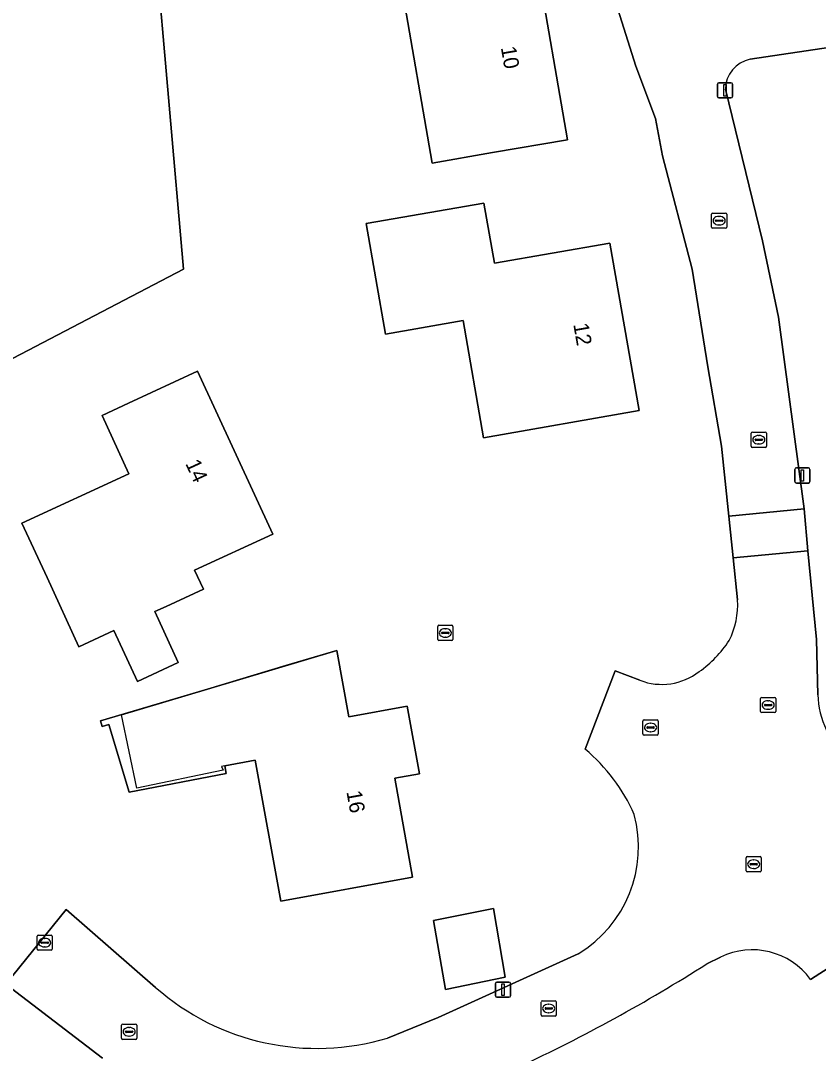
# Model space of a CAD drawing. Extents: x 162156 to 163172, y 378995 to 380779.
# Drawn here: x 162698.9 to 162751.2, y 380020.6 to 380088.4 of the extents above; entities that cross this region are included whole.
import ezdxf

# ---------------------------------------------------------------- set-up
doc = ezdxf.new("R2010")
doc.units = 0
for name, color, linetype in [('IMGEO_Erf', 7, 'Continuous'), ('IMGEO_Kolk', 7, 'Continuous'), ('IMGEO_Lichtmast', 7, 'Continuous'), ('IMGEO_Naaldbos', 7, 'Continuous'), ('IMGEO_Pand', 7, 'Continuous'), ('IMGEO_Pand_nummerreeks', 7, 'Continuous'), ('IMGEO_Pand_vergunning_verleend', 7, 'Continuous'), ('IMGEO_Rijbaan_lokaal_open', 7, 'Continuous'), ('IMGEO_Rioolput', 7, 'Continuous')]:
    doc.layers.add(name, color=color, linetype=linetype)

msp = doc.modelspace()

# ---------------------------------------------------------------- linework, layer by layer
at = {"layer": 'IMGEO_Erf'}
for points in [[(162729.408, 380100.063), (162720.422, 380098.094), (162713.945, 380095.981), (162707.667, 380093.669), (162709.547, 380072.093), (162684.738, 380059.133), (162663.781, 380052.371)], [(162745.934, 380050.387), (162745.646, 380053.135), (162745.356, 380055.89), (162744.874, 380060.475), (162743.982, 380065.693), (162742.961, 380072.097), (162741.01, 380079.537), (162740.552, 380081.997), (162739.257, 380085.438), (162736.865, 380092.998), (162735.21, 380096.999)], [(162783.887, 380002.553), (162784.934, 380003.269), (162785.809, 380004.187), (162786.169, 380004.71), (162786.474, 380005.267), (162786.9, 380006.462), (162787.07, 380007.848), (162787.195, 380014.046), (162787.189, 380014.72), (162787.388, 380016.052), (162787.86, 380017.313), (162788.398, 380018.203), (162798.607, 380016.474), (162778.752, 380088.925), (162778.432, 380090.094), (162777.292, 380089.936), (162760.842, 380087.653), (162753.541, 380086.852), (162752.503, 380086.738), (162746.771, 380085.889)], [(162745.151, 380083.912), (162747.58, 380073.972), (162748.634, 380068.952), (162750.303, 380056.357), (162750.563, 380053.599), (162751.113, 380047.775), (162751.21, 380044.156)], [(162735.937, 380040.582), (162737.911, 380045.723), (162739.526, 380045.103)], [(162704.242, 380020.282), (162697.887, 380025.14), (162701.855, 380030.052), (162707.726, 380024.927)], [(162754.573, 380029.177), (162754.812, 380028.077), (162750.733, 380025.462)], [(162722.951, 380021.613), (162726.289, 380022.969), (162735.467, 380027.137)], [(162744.819, 380026.928), (162743.919, 380026.489)]]:
    msp.add_lwpolyline(points, dxfattribs=at)
for points in [[(162725.876, 380079.071), (162723.887, 380090.596), (162720.98, 380090.094), (162720.313, 380093.955), (162722.702, 380094.367), (162727.629, 380095.218), (162728.252, 380091.611), (162732.731, 380092.384), (162734.764, 380080.605), (162729.837, 380079.755)], [(162722.823, 380067.832), (162721.551, 380075.091), (162729.284, 380076.447), (162729.978, 380072.487), (162737.542, 380073.813), (162739.468, 380062.825), (162729.259, 380061.035), (162727.911, 380068.724)], [(162702.688, 380047.307), (162700.591, 380051.846), (162698.942, 380055.413), (162705.974, 380058.663), (162704.203, 380062.498), (162705.933, 380063.297), (162710.472, 380065.394), (162715.411, 380054.704), (162710.282, 380052.334), (162710.861, 380051.083), (162708.41, 380049.951), (162707.674, 380049.611), (162709.215, 380046.275), (162706.527, 380045.033), (162704.986, 380048.369)], [(162705.983, 380037.759), (162704.662, 380042.206), (162704.214, 380042.073), (162704.108, 380042.433), (162711.134, 380044.531), (162716.271, 380046.065), (162719.622, 380047.066), (162720.413, 380042.712), (162724.25, 380043.409), (162725.057, 380038.966), (162723.422, 380038.669), (162724.601, 380032.177), (162715.942, 380030.605), (162714.262, 380039.853), (162712.262, 380039.489), (162712.355, 380038.979)], [(162729.91, 380030.119), (162730.683, 380025.612), (162726.752, 380024.807), (162725.981, 380029.321)]]:
    msp.add_lwpolyline(points, close=True, dxfattribs=at)
for centre, radius, start, end in [((162747.139, 380083.935), 1.988, 100.67066, 180.66535), ((162740.911, 380050.03), 5.036, 332.63234, 4.06409), ((162738.89, 380051.991), 7.775, 305.65757, 326.63281), ((162740.968, 380048.843), 4.008, 248.9179, 307.75798), ((162757.07, 380044.354), 5.863, 181.93199, 274.78637), ((162728.133, 380031.368), 12.074, 24.09215, 49.73745), ((162731.243, 380034.161), 8.196, 301.02161, 15.10621), ((162746.897, 380022.648), 4.758, 36.26178, 115.8938), ((162687.314, 380115.085), 105.135, 294.90141, 302.57496), ((162718.321, 380036.973), 16.042, 228.66564, 286.7745)]:
    msp.add_arc(centre, radius, start, end, dxfattribs=at)
at = {"layer": 'IMGEO_Kolk'}
for p, q in [((162744.227, 380074.861), (162744.227, 380075.713)), ((162744.302, 380075.787), (162745.154, 380075.787)), ((162744.715, 380075.567), (162744.74, 380075.567)), ((162745.228, 380075.713), (162745.228, 380074.861)), ((162744.486, 380075.281), (162744.486, 380075.293)), ((162744.924, 380075.244), (162744.526, 380075.244)), ((162744.529, 380075.33), (162744.927, 380075.33)), ((162744.738, 380075.007), (162744.713, 380075.007)), ((162744.97, 380075.293), (162744.97, 380075.281)), ((162745.154, 380074.787), (162744.302, 380074.787)), ((162746.836, 380060.476), (162746.836, 380061.328)), ((162746.911, 380061.402), (162747.763, 380061.402)), ((162747.837, 380061.328), (162747.837, 380060.476)), ((162747.095, 380060.896), (162747.095, 380060.908)), ((162747.533, 380060.859), (162747.135, 380060.859)), ((162747.138, 380060.945), (162747.536, 380060.945)), ((162747.347, 380060.622), (162747.322, 380060.622)), ((162747.324, 380061.182), (162747.349, 380061.182)), ((162747.579, 380060.908), (162747.579, 380060.896)), ((162747.763, 380060.402), (162746.911, 380060.402)), ((162726.247, 380047.788), (162726.247, 380048.64)), ((162726.322, 380048.714), (162727.174, 380048.714)), ((162726.735, 380048.494), (162726.76, 380048.494)), ((162727.248, 380048.64), (162727.248, 380047.788)), ((162726.506, 380048.208), (162726.506, 380048.22)), ((162726.944, 380048.171), (162726.546, 380048.171)), ((162726.549, 380048.257), (162726.947, 380048.257)), ((162726.758, 380047.934), (162726.733, 380047.934)), ((162726.99, 380048.22), (162726.99, 380048.208)), ((162727.174, 380047.714), (162726.322, 380047.714)), ((162747.449, 380043.054), (162747.449, 380043.906)), ((162747.524, 380043.98), (162748.376, 380043.98)), ((162747.937, 380043.76), (162747.962, 380043.76)), ((162748.45, 380043.906), (162748.45, 380043.054)), ((162747.708, 380043.474), (162747.708, 380043.486)), ((162748.146, 380043.437), (162747.748, 380043.437)), ((162747.751, 380043.523), (162748.149, 380043.523)), ((162747.96, 380043.2), (162747.935, 380043.2)), ((162748.192, 380043.486), (162748.192, 380043.474)), ((162739.726, 380041.578), (162739.726, 380042.43)), ((162739.801, 380042.504), (162740.653, 380042.504)), ((162740.727, 380042.43), (162740.727, 380041.578)), ((162748.376, 380042.98), (162747.524, 380042.98)), ((162739.985, 380041.998), (162739.985, 380042.01)), ((162740.423, 380041.961), (162740.025, 380041.961)), ((162740.028, 380042.047), (162740.426, 380042.047)), ((162740.237, 380041.724), (162740.212, 380041.724)), ((162740.214, 380042.284), (162740.239, 380042.284)), ((162740.469, 380042.01), (162740.469, 380041.998)), ((162740.653, 380041.504), (162739.801, 380041.504)), ((162746.572, 380033.526), (162747.424, 380033.526)), ((162746.497, 380032.6), (162746.497, 380033.452)), ((162746.756, 380033.02), (162746.756, 380033.032)), ((162747.194, 380032.983), (162746.796, 380032.983)), ((162746.799, 380033.069), (162747.197, 380033.069)), ((162746.985, 380033.306), (162747.01, 380033.306)), ((162747.24, 380033.032), (162747.24, 380033.02)), ((162747.498, 380033.452), (162747.498, 380032.6)), ((162747.424, 380032.526), (162746.572, 380032.526)), ((162747.008, 380032.746), (162746.983, 380032.746)), ((162733.112, 380024.052), (162733.964, 380024.052)), ((162733.037, 380023.126), (162733.037, 380023.978)), ((162733.296, 380023.546), (162733.296, 380023.558)), ((162733.734, 380023.509), (162733.336, 380023.509)), ((162733.339, 380023.595), (162733.737, 380023.595)), ((162733.525, 380023.832), (162733.55, 380023.832)), ((162733.78, 380023.558), (162733.78, 380023.546)), ((162734.038, 380023.978), (162734.038, 380023.126)), ((162733.964, 380023.052), (162733.112, 380023.052)), ((162733.548, 380023.272), (162733.523, 380023.272)), ((162705.486, 380021.598), (162705.486, 380022.45)), ((162705.561, 380022.524), (162706.413, 380022.524)), ((162705.745, 380022.018), (162705.745, 380022.03)), ((162706.183, 380021.981), (162705.785, 380021.981)), ((162705.788, 380022.067), (162706.186, 380022.067)), ((162705.974, 380022.304), (162705.999, 380022.304)), ((162706.229, 380022.03), (162706.229, 380022.018)), ((162706.487, 380022.45), (162706.487, 380021.598)), ((162706.413, 380021.524), (162705.561, 380021.524)), ((162705.997, 380021.744), (162705.972, 380021.744))]:
    msp.add_line(p, q, dxfattribs=at)
for points in [[(162744.227, 380074.861), (162744.227, 380075.713)], [(162744.302, 380075.787), (162745.154, 380075.787)], [(162745.228, 380075.713), (162745.228, 380074.861)], [(162745.154, 380074.787), (162744.302, 380074.787)], [(162746.836, 380060.476), (162746.836, 380061.328)], [(162746.911, 380061.402), (162747.763, 380061.402)], [(162747.837, 380061.328), (162747.837, 380060.476)], [(162747.763, 380060.402), (162746.911, 380060.402)], [(162726.247, 380047.788), (162726.247, 380048.64)], [(162726.322, 380048.714), (162727.174, 380048.714)], [(162727.248, 380048.64), (162727.248, 380047.788)], [(162727.174, 380047.714), (162726.322, 380047.714)], [(162747.449, 380043.054), (162747.449, 380043.906)], [(162747.524, 380043.98), (162748.376, 380043.98)], [(162748.45, 380043.906), (162748.45, 380043.054)], [(162739.726, 380041.578), (162739.726, 380042.43)], [(162739.801, 380042.504), (162740.653, 380042.504)], [(162740.727, 380042.43), (162740.727, 380041.578)], [(162748.376, 380042.98), (162747.524, 380042.98)], [(162740.653, 380041.504), (162739.801, 380041.504)], [(162746.572, 380033.526), (162747.424, 380033.526)], [(162746.497, 380032.6), (162746.497, 380033.452)], [(162747.498, 380033.452), (162747.498, 380032.6)], [(162747.424, 380032.526), (162746.572, 380032.526)], [(162733.112, 380024.052), (162733.964, 380024.052)], [(162733.037, 380023.126), (162733.037, 380023.978)], [(162734.038, 380023.978), (162734.038, 380023.126)], [(162733.964, 380023.052), (162733.112, 380023.052)], [(162705.486, 380021.598), (162705.486, 380022.45)], [(162705.561, 380022.524), (162706.413, 380022.524)], [(162706.487, 380022.45), (162706.487, 380021.598)], [(162706.413, 380021.524), (162705.561, 380021.524)]]:
    msp.add_lwpolyline(points, dxfattribs=at)
for centre, radius, start, end in [((162744.304, 380075.711), 0.0765, 91.55205, 178.44795), ((162744.304, 380075.711), 0.0765, 91.55205, 178.44795), ((162745.152, 380075.711), 0.0765, 1.55205, 88.44795), ((162745.152, 380075.711), 0.0765, 1.55205, 88.44795), ((162744.304, 380074.863), 0.0765, 181.55205, 268.44795), ((162744.304, 380074.863), 0.0765, 181.55205, 268.44795), ((162744.526, 380075.29), 0.0403, 85.87752, 175.75265), ((162744.523, 380075.28), 0.0366, 178.93798, 274.71019), ((162744.927, 380075.287), 0.043, 264.86636, 352.45326), ((162744.931, 380075.292), 0.0386, 1.73085, 96.63898), ((162745.152, 380074.863), 0.0765, 271.55205, 358.44795), ((162745.152, 380074.863), 0.0765, 271.55205, 358.44795), ((162746.913, 380061.326), 0.0765, 91.55205, 178.44795), ((162746.913, 380061.326), 0.0765, 91.55205, 178.44795), ((162747.761, 380061.326), 0.0765, 1.55205, 88.44795), ((162747.761, 380061.326), 0.0765, 1.55205, 88.44795), ((162747.135, 380060.905), 0.0403, 85.87752, 175.75265), ((162747.132, 380060.895), 0.0366, 178.93798, 274.71019), ((162747.536, 380060.902), 0.043, 264.86636, 352.45326), ((162747.54, 380060.907), 0.0386, 1.73085, 96.63898), ((162746.913, 380060.478), 0.0765, 181.55205, 268.44795), ((162746.913, 380060.478), 0.0765, 181.55205, 268.44795), ((162747.761, 380060.478), 0.0765, 271.55205, 358.44795), ((162747.761, 380060.478), 0.0765, 271.55205, 358.44795), ((162726.324, 380048.638), 0.0765, 91.55205, 178.44795), ((162726.324, 380048.638), 0.0765, 91.55205, 178.44795), ((162727.172, 380048.638), 0.0765, 1.55205, 88.44795), ((162727.172, 380048.638), 0.0765, 1.55205, 88.44795), ((162726.324, 380047.79), 0.0765, 181.55205, 268.44795), ((162726.324, 380047.79), 0.0765, 181.55205, 268.44795), ((162726.546, 380048.217), 0.0403, 85.87752, 175.75265), ((162726.543, 380048.207), 0.0366, 178.93798, 274.71019), ((162726.947, 380048.214), 0.043, 264.86636, 352.45326), ((162726.951, 380048.219), 0.0386, 1.73085, 96.63898), ((162727.172, 380047.79), 0.0765, 271.55205, 358.44795), ((162727.172, 380047.79), 0.0765, 271.55205, 358.44795), ((162747.526, 380043.904), 0.0765, 91.55205, 178.44795), ((162747.526, 380043.904), 0.0765, 91.55205, 178.44795), ((162748.374, 380043.904), 0.0765, 1.55205, 88.44795), ((162748.374, 380043.904), 0.0765, 1.55205, 88.44795), ((162747.526, 380043.056), 0.0765, 181.55205, 268.44795), ((162747.526, 380043.056), 0.0765, 181.55205, 268.44795), ((162747.748, 380043.483), 0.0403, 85.87752, 175.75265), ((162747.745, 380043.473), 0.0366, 178.93798, 274.71019), ((162748.149, 380043.48), 0.043, 264.86636, 352.45326), ((162748.153, 380043.485), 0.0386, 1.73085, 96.63898), ((162748.374, 380043.056), 0.0765, 271.55205, 358.44795), ((162748.374, 380043.056), 0.0765, 271.55205, 358.44795), ((162739.803, 380042.428), 0.0765, 91.55205, 178.44795), ((162739.803, 380042.428), 0.0765, 91.55205, 178.44795), ((162740.651, 380042.428), 0.0765, 1.55205, 88.44795), ((162740.651, 380042.428), 0.0765, 1.55205, 88.44795), ((162740.025, 380042.007), 0.0403, 85.87752, 175.75265), ((162740.022, 380041.997), 0.0366, 178.93798, 274.71019), ((162740.426, 380042.004), 0.043, 264.86636, 352.45326), ((162740.43, 380042.009), 0.0386, 1.73085, 96.63898), ((162739.803, 380041.58), 0.0765, 181.55205, 268.44795), ((162739.803, 380041.58), 0.0765, 181.55205, 268.44795), ((162740.651, 380041.58), 0.0765, 271.55205, 358.44795), ((162740.651, 380041.58), 0.0765, 271.55205, 358.44795), ((162746.574, 380033.45), 0.0765, 91.55205, 178.44795), ((162746.574, 380033.45), 0.0765, 91.55205, 178.44795), ((162747.422, 380033.45), 0.0765, 1.55205, 88.44795), ((162747.422, 380033.45), 0.0765, 1.55205, 88.44795), ((162746.796, 380033.029), 0.0403, 85.87752, 175.75265), ((162746.793, 380033.019), 0.0366, 178.93798, 274.71019), ((162747.197, 380033.026), 0.043, 264.86636, 352.45326), ((162747.201, 380033.031), 0.0386, 1.73085, 96.63898), ((162746.574, 380032.602), 0.0765, 181.55205, 268.44795), ((162746.574, 380032.602), 0.0765, 181.55205, 268.44795), ((162747.422, 380032.602), 0.0765, 271.55205, 358.44795), ((162747.422, 380032.602), 0.0765, 271.55205, 358.44795), ((162733.114, 380023.976), 0.0765, 91.55205, 178.44795), ((162733.114, 380023.976), 0.0765, 91.55205, 178.44795), ((162733.962, 380023.976), 0.0765, 1.55205, 88.44795), ((162733.962, 380023.976), 0.0765, 1.55205, 88.44795), ((162733.336, 380023.555), 0.0403, 85.87752, 175.75265), ((162733.333, 380023.545), 0.0366, 178.93798, 274.71019), ((162733.737, 380023.552), 0.043, 264.86636, 352.45326), ((162733.741, 380023.557), 0.0386, 1.73085, 96.63898), ((162733.114, 380023.128), 0.0765, 181.55205, 268.44795), ((162733.114, 380023.128), 0.0765, 181.55205, 268.44795), ((162733.962, 380023.128), 0.0765, 271.55205, 358.44795), ((162733.962, 380023.128), 0.0765, 271.55205, 358.44795), ((162705.563, 380022.448), 0.0765, 91.55205, 178.44795), ((162705.563, 380022.448), 0.0765, 91.55205, 178.44795), ((162705.785, 380022.027), 0.0403, 85.87752, 175.75265), ((162705.782, 380022.017), 0.0366, 178.93798, 274.71019), ((162706.186, 380022.024), 0.043, 264.86636, 352.45326), ((162706.19, 380022.029), 0.0386, 1.73085, 96.63898), ((162706.411, 380022.448), 0.0765, 1.55205, 88.44795), ((162706.411, 380022.448), 0.0765, 1.55205, 88.44795), ((162705.563, 380021.6), 0.0765, 181.55205, 268.44795), ((162705.563, 380021.6), 0.0765, 181.55205, 268.44795), ((162706.411, 380021.6), 0.0765, 271.55205, 358.44795), ((162706.411, 380021.6), 0.0765, 271.55205, 358.44795)]:
    msp.add_arc(centre, radius, start, end, dxfattribs=at)
for centre, major_axis, ratio, start_param, end_param in [((162744.714, 380075.287), (-0.387, 0.002), 0.722429, 4.712389, 7.853982), ((162744.739, 380075.287), (-0.39, 0.002), 0.717154, 1.570796, 4.712389), ((162747.323, 380060.902), (-0.387, 0.002), 0.722429, 4.712389, 7.853982), ((162747.348, 380060.902), (-0.39, 0.002), 0.717154, 1.570796, 4.712389), ((162726.734, 380048.214), (-0.387, 0.002), 0.722429, 4.712389, 7.853982), ((162726.759, 380048.214), (-0.39, 0.002), 0.717154, 1.570796, 4.712389), ((162747.936, 380043.48), (-0.387, 0.002), 0.722429, 4.712389, 7.853982), ((162747.961, 380043.48), (-0.39, 0.002), 0.717154, 1.570796, 4.712389), ((162740.213, 380042.004), (-0.387, 0.002), 0.722429, 4.712389, 7.853982), ((162740.238, 380042.004), (-0.39, 0.002), 0.717154, 1.570796, 4.712389), ((162746.984, 380033.026), (-0.387, 0.002), 0.722429, 4.712389, 7.853982), ((162747.009, 380033.026), (-0.39, 0.002), 0.717154, 1.570796, 4.712389), ((162733.524, 380023.552), (-0.387, 0.002), 0.722429, 4.712389, 7.853982), ((162733.549, 380023.552), (-0.39, 0.002), 0.717154, 1.570796, 4.712389), ((162705.973, 380022.024), (-0.387, 0.002), 0.722429, 4.712389, 7.853982), ((162705.998, 380022.024), (-0.39, 0.002), 0.717154, 1.570796, 4.712389)]:
    msp.add_ellipse(centre, major_axis=major_axis, ratio=ratio, start_param=start_param, end_param=end_param, dxfattribs=at)
at = {"layer": 'IMGEO_Lichtmast'}
for p, q in [((162744.614, 380083.446), (162744.614, 380084.246)), ((162744.614, 380084.246), (162744.614, 380083.446)), ((162744.714, 380084.346), (162745.504, 380084.346)), ((162745.504, 380084.346), (162744.714, 380084.346)), ((162745.604, 380084.246), (162745.604, 380083.446)), ((162745.604, 380083.446), (162745.604, 380084.246)), ((162745.504, 380083.346), (162744.714, 380083.346)), ((162744.714, 380083.346), (162745.504, 380083.346)), ((162749.702, 380058.154), (162749.702, 380058.954)), ((162749.702, 380058.954), (162749.702, 380058.154)), ((162749.802, 380059.054), (162750.592, 380059.054)), ((162750.592, 380059.054), (162749.802, 380059.054)), ((162750.692, 380058.954), (162750.692, 380058.154)), ((162750.692, 380058.154), (162750.692, 380058.954)), ((162750.592, 380058.054), (162749.802, 380058.054)), ((162749.802, 380058.054), (162750.592, 380058.054)), ((162730.037, 380024.389), (162730.037, 380025.189)), ((162730.037, 380025.189), (162730.037, 380024.389)), ((162730.137, 380025.289), (162730.927, 380025.289)), ((162730.927, 380025.289), (162730.137, 380025.289)), ((162731.027, 380025.189), (162731.027, 380024.389)), ((162731.027, 380024.389), (162731.027, 380025.189)), ((162730.927, 380024.289), (162730.137, 380024.289)), ((162730.137, 380024.289), (162730.927, 380024.289))]:
    msp.add_line(p, q, dxfattribs=at)
for points in [[(162745.034, 380084.221), (162745.184, 380084.221), (162745.184, 380083.471), (162745.034, 380083.471), (162745.034, 380084.221)], [(162750.122, 380058.929), (162750.272, 380058.929), (162750.272, 380058.179), (162750.122, 380058.179), (162750.122, 380058.929)], [(162730.457, 380025.164), (162730.607, 380025.164), (162730.607, 380024.414), (162730.457, 380024.414), (162730.457, 380025.164)]]:
    msp.add_lwpolyline(points, dxfattribs=at)
for centre, start, end in [((162744.714, 380084.246), 90, 180), ((162744.714, 380084.246), 90, 180), ((162745.504, 380084.246), 0, 90), ((162745.504, 380084.246), 360, 90), ((162744.714, 380083.446), 180, 270), ((162744.714, 380083.446), 180, 270), ((162745.504, 380083.446), 270, 0), ((162745.504, 380083.446), 270, 0), ((162749.802, 380058.954), 90, 180), ((162749.802, 380058.954), 90, 180), ((162750.592, 380058.954), 0, 90), ((162750.592, 380058.954), 360, 90), ((162749.802, 380058.154), 180, 270), ((162749.802, 380058.154), 180, 270), ((162750.592, 380058.154), 270, 0), ((162750.592, 380058.154), 270, 0), ((162730.137, 380025.189), 90, 180), ((162730.137, 380025.189), 90, 180), ((162730.927, 380025.189), 0, 90), ((162730.927, 380025.189), 360, 90), ((162730.137, 380024.389), 180, 270), ((162730.137, 380024.389), 180, 270), ((162730.927, 380024.389), 270, 0), ((162730.927, 380024.389), 270, 0)]:
    msp.add_arc(centre, 0.1, start, end, dxfattribs=at)
at = {"layer": 'IMGEO_Naaldbos'}
msp.add_lwpolyline([(162663.781, 380052.371), (162684.738, 380059.133), (162709.547, 380072.093), (162707.667, 380093.669)], dxfattribs=at)
at = {"layer": 'IMGEO_Pand'}
for points in [[(162729.837, 380079.755), (162734.764, 380080.605), (162732.731, 380092.384), (162728.252, 380091.611), (162727.629, 380095.218), (162722.702, 380094.367), (162720.313, 380093.955), (162720.98, 380090.094), (162723.887, 380090.596), (162725.876, 380079.071)], [(162729.259, 380061.035), (162739.468, 380062.825), (162737.542, 380073.813), (162729.978, 380072.487), (162729.284, 380076.447), (162721.551, 380075.091), (162722.823, 380067.832), (162727.911, 380068.724)], [(162710.472, 380065.394), (162705.933, 380063.297), (162704.203, 380062.498), (162705.974, 380058.663), (162698.942, 380055.413), (162700.591, 380051.846), (162702.688, 380047.307), (162704.986, 380048.369), (162706.527, 380045.033), (162709.215, 380046.275), (162707.674, 380049.611), (162708.41, 380049.951), (162710.861, 380051.083), (162710.282, 380052.334), (162715.411, 380054.704)], [(162724.25, 380043.409), (162720.413, 380042.712), (162719.622, 380047.066), (162716.271, 380046.065), (162711.134, 380044.531), (162704.108, 380042.433), (162704.214, 380042.073), (162704.662, 380042.206), (162705.983, 380037.759), (162712.355, 380038.979), (162712.262, 380039.489), (162714.262, 380039.853), (162715.942, 380030.605), (162724.601, 380032.177), (162723.422, 380038.669), (162725.057, 380038.966)], [(162729.91, 380030.119), (162725.981, 380029.321), (162726.752, 380024.807), (162730.683, 380025.612)]]:
    msp.add_lwpolyline(points, close=True, dxfattribs=at)
at = {"layer": 'IMGEO_Pand_vergunning_verleend'}
msp.add_lwpolyline([(162705.487, 380042.844), (162711.134, 380044.531), (162719.622, 380047.066), (162720.413, 380042.712), (162724.25, 380043.409), (162725.057, 380038.966), (162723.422, 380038.669), (162724.601, 380032.177), (162715.942, 380030.605), (162714.262, 380039.853), (162712.056, 380039.452), (162712.153, 380039.21), (162706.49, 380038.03)], close=True, dxfattribs=at)
at = {"layer": 'IMGEO_Rijbaan_lokaal_open'}
for points in [[(162735.21, 380096.999), (162736.865, 380092.998), (162739.257, 380085.438), (162740.552, 380081.997), (162741.01, 380079.537), (162742.961, 380072.097), (162743.982, 380065.693), (162744.874, 380060.475), (162745.356, 380055.89), (162750.303, 380056.357), (162748.634, 380068.952), (162747.58, 380073.972), (162745.151, 380083.912)], [(162746.771, 380085.889), (162752.503, 380086.738), (162752.226, 380089.421), (162752.191, 380089.762), (162750.429, 380089.805)], [(162751.21, 380044.156), (162751.113, 380047.775), (162750.563, 380053.599), (162745.646, 380053.135), (162745.934, 380050.387)], [(162739.526, 380045.103), (162737.911, 380045.723), (162735.937, 380040.582)], [(162707.726, 380024.927), (162701.855, 380030.052), (162697.887, 380025.14), (162704.242, 380020.282)], [(162750.733, 380025.462), (162754.812, 380028.077), (162754.573, 380029.177)], [(162735.467, 380027.137), (162726.289, 380022.969), (162722.951, 380021.613)], [(162743.919, 380026.489), (162744.819, 380026.928)]]:
    msp.add_lwpolyline(points, dxfattribs=at)
msp.add_lwpolyline([(162750.303, 380056.357), (162745.356, 380055.89), (162745.646, 380053.135), (162750.563, 380053.599)], close=True, dxfattribs=at)
for centre, radius, start, end in [((162747.139, 380083.935), 1.988, 100.67066, 180.66535), ((162740.911, 380050.03), 5.036, 332.63234, 4.06409), ((162738.89, 380051.991), 7.775, 305.65757, 326.63281), ((162740.968, 380048.843), 4.008, 248.9179, 307.75798), ((162757.07, 380044.354), 5.863, 181.93199, 274.78637), ((162728.133, 380031.368), 12.074, 24.09215, 49.73745), ((162731.243, 380034.161), 8.196, 301.02161, 15.10621), ((162746.897, 380022.648), 4.758, 36.26178, 115.8938), ((162687.314, 380115.085), 105.135, 294.90141, 302.57496), ((162718.321, 380036.973), 16.042, 228.66564, 286.7745)]:
    msp.add_arc(centre, radius, start, end, dxfattribs=at)
at = {"layer": 'IMGEO_Rioolput'}
for p, q in [((162699.936, 380027.449), (162699.936, 380028.301)), ((162700.011, 380028.375), (162700.863, 380028.375)), ((162700.424, 380028.155), (162700.449, 380028.155)), ((162700.937, 380028.301), (162700.937, 380027.449)), ((162700.195, 380027.869), (162700.195, 380027.881)), ((162700.633, 380027.832), (162700.235, 380027.832)), ((162700.238, 380027.918), (162700.636, 380027.918)), ((162700.447, 380027.595), (162700.422, 380027.595)), ((162700.679, 380027.881), (162700.679, 380027.869)), ((162700.863, 380027.375), (162700.011, 380027.375))]:
    msp.add_line(p, q, dxfattribs=at)
for points in [[(162699.936, 380027.449), (162699.936, 380028.301)], [(162700.011, 380028.375), (162700.863, 380028.375)], [(162700.937, 380028.301), (162700.937, 380027.449)], [(162700.863, 380027.375), (162700.011, 380027.375)]]:
    msp.add_lwpolyline(points, dxfattribs=at)
for centre, radius, start, end in [((162700.013, 380028.299), 0.0765, 91.55205, 178.44795), ((162700.013, 380028.299), 0.0765, 91.55205, 178.44795), ((162700.861, 380028.299), 0.0765, 1.55205, 88.44795), ((162700.861, 380028.299), 0.0765, 1.55205, 88.44795), ((162700.013, 380027.451), 0.0765, 181.55205, 268.44795), ((162700.013, 380027.451), 0.0765, 181.55205, 268.44795), ((162700.235, 380027.878), 0.0403, 85.87752, 175.75265), ((162700.232, 380027.868), 0.0366, 178.93798, 274.71019), ((162700.636, 380027.875), 0.043, 264.86636, 352.45326), ((162700.64, 380027.88), 0.0386, 1.73085, 96.63898), ((162700.861, 380027.451), 0.0765, 271.55205, 358.44795), ((162700.861, 380027.451), 0.0765, 271.55205, 358.44795)]:
    msp.add_arc(centre, radius, start, end, dxfattribs=at)
for centre, major_axis, ratio, start_param, end_param in [((162700.423, 380027.875), (-0.387, 0.002), 0.722429, 4.712389, 7.853982), ((162700.448, 380027.875), (-0.39, 0.002), 0.717154, 1.570796, 4.712389)]:
    msp.add_ellipse(centre, major_axis=major_axis, ratio=ratio, start_param=start_param, end_param=end_param, dxfattribs=at)

# ---------------------------------------------------------------- texts
at = {"layer": 'IMGEO_Pand_nummerreeks'}
for s, rotation, p in [('10', 279.79251, (162730.391, 380086.658)), ('12', 279.94193, (162735.148, 380068.48)), ('14', 294.7974, (162709.656, 380059.341)), ('16', 280.29584, (162720.25, 380037.782))]:
    msp.add_text(s, height=1, rotation=rotation, dxfattribs=at).set_placement(p)

doc.saveas('drawing.dxf')
